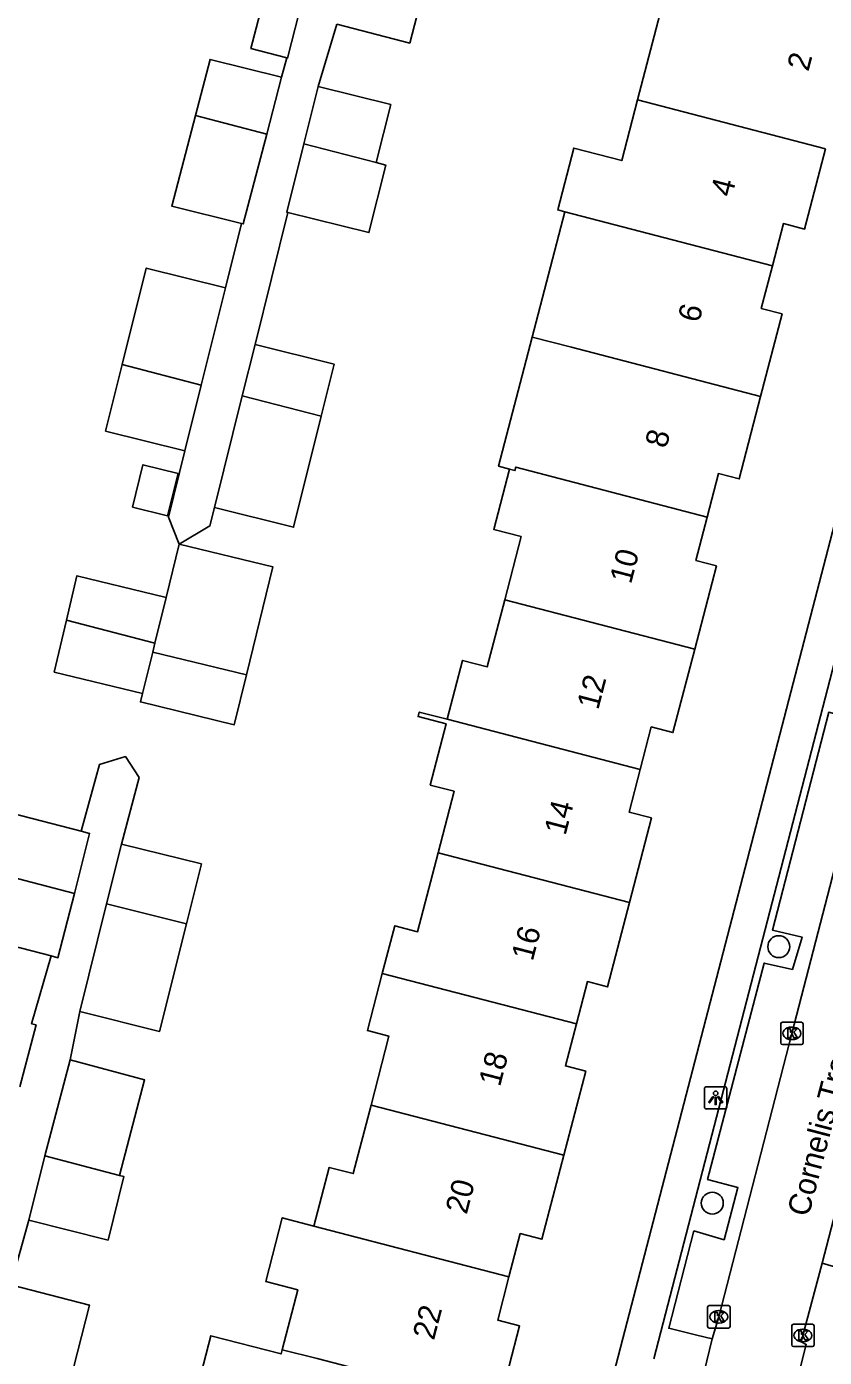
# Model space of a CAD drawing. Extents: x 163686 to 164493, y 382719 to 383870.
# Drawn here: x 164008.8 to 164044.5, y 383177.3 to 383236.7 of the extents above; entities that cross this region are included whole.
import ezdxf

# ---------------------------------------------------------------- set-up
doc = ezdxf.new("R2010")
doc.units = 0
for name, color, linetype in [('IMGEO_Boom', 7, 'Continuous'), ('IMGEO_Kolk', 7, 'Continuous'), ('IMGEO_Lichtpunt', 7, 'Continuous'), ('IMGEO_Openbare_ruimte_label', 7, 'Continuous'), ('IMGEO_Pand', 7, 'Continuous'), ('IMGEO_Pand_nummerreeks', 7, 'Continuous'), ('IMGEO_Parkeervlak_halfverhard', 7, 'Continuous'), ('IMGEO_Rijbaan_lokaal_open', 7, 'Continuous'), ('IMGEO_Voetpad_open', 7, 'Continuous')]:
    doc.layers.add(name, color=color, linetype=linetype)

msp = doc.modelspace()

# ---------------------------------------------------------------- linework, layer by layer
at = {"layer": 'IMGEO_Boom'}
for centre in [(164042.429, 383195.608), (164039.461, 383184.161)]:
    msp.add_circle(centre, 0.489, dxfattribs=at)
at = {"layer": 'IMGEO_Kolk'}
for p, q in [((164042.515, 383191.312), (164042.515, 383192.164)), ((164042.59, 383192.238), (164043.442, 383192.238)), ((164043.003, 383192.018), (164043.028, 383192.018)), ((164043.516, 383192.164), (164043.516, 383191.312)), ((164043.026, 383191.458), (164043.001, 383191.458)), ((164043.442, 383191.238), (164042.59, 383191.238)), ((164039.254, 383178.658), (164039.254, 383179.51)), ((164039.329, 383179.584), (164040.181, 383179.584)), ((164040.255, 383179.51), (164040.255, 383178.658)), ((164039.765, 383178.804), (164039.74, 383178.804)), ((164039.742, 383179.364), (164039.767, 383179.364)), ((164040.181, 383178.584), (164039.329, 383178.584)), ((164043.006, 383177.827), (164043.006, 383178.679)), ((164043.081, 383178.753), (164043.933, 383178.753)), ((164043.494, 383178.533), (164043.519, 383178.533)), ((164044.007, 383178.679), (164044.007, 383177.827)), ((164043.933, 383177.753), (164043.081, 383177.753)), ((164043.517, 383177.973), (164043.492, 383177.973))]:
    msp.add_line(p, q, dxfattribs=at)
for points in [[(164042.515, 383191.312), (164042.515, 383192.164)], [(164042.59, 383192.238), (164043.442, 383192.238)], [(164042.836, 383191.938), (164042.959, 383191.938), (164042.959, 383191.787), (164043.089, 383191.938), (164043.253, 383191.938), (164043.107, 383191.787), (164043.26, 383191.538), (164043.108, 383191.538), (164043.023, 383191.702), (164042.959, 383191.635), (164042.959, 383191.538), (164042.836, 383191.538), (164042.836, 383191.938)], [(164043.516, 383192.164), (164043.516, 383191.312)], [(164043.442, 383191.238), (164042.59, 383191.238)], [(164039.254, 383178.658), (164039.254, 383179.51)], [(164039.329, 383179.584), (164040.181, 383179.584)], [(164040.255, 383179.51), (164040.255, 383178.658)], [(164039.575, 383179.284), (164039.698, 383179.284), (164039.698, 383179.133), (164039.828, 383179.284), (164039.992, 383179.284), (164039.846, 383179.133), (164039.999, 383178.884), (164039.847, 383178.884), (164039.762, 383179.048), (164039.698, 383178.981), (164039.698, 383178.884), (164039.575, 383178.884), (164039.575, 383179.284)], [(164040.181, 383178.584), (164039.329, 383178.584)], [(164043.006, 383177.827), (164043.006, 383178.679)], [(164043.081, 383178.753), (164043.933, 383178.753)], [(164043.327, 383178.453), (164043.45, 383178.453), (164043.45, 383178.302), (164043.58, 383178.453), (164043.744, 383178.453), (164043.598, 383178.302), (164043.751, 383178.053), (164043.599, 383178.053), (164043.514, 383178.217), (164043.45, 383178.15), (164043.45, 383178.053), (164043.327, 383178.053), (164043.327, 383178.453)], [(164044.007, 383178.679), (164044.007, 383177.827)], [(164043.933, 383177.753), (164043.081, 383177.753)]]:
    msp.add_lwpolyline(points, dxfattribs=at)
for centre, start, end in [((164042.592, 383192.162), 91.55205, 178.44795), ((164042.592, 383192.162), 91.55205, 178.44795), ((164043.44, 383192.162), 1.55205, 88.44795), ((164043.44, 383192.162), 1.55205, 88.44795), ((164042.592, 383191.314), 181.55205, 268.44795), ((164042.592, 383191.314), 181.55205, 268.44795), ((164043.44, 383191.314), 271.55205, 358.44795), ((164043.44, 383191.314), 271.55205, 358.44795), ((164039.331, 383179.508), 91.55205, 178.44795), ((164039.331, 383179.508), 91.55205, 178.44795), ((164040.179, 383179.508), 1.55205, 88.44795), ((164040.179, 383179.508), 1.55205, 88.44795), ((164039.331, 383178.66), 181.55205, 268.44795), ((164039.331, 383178.66), 181.55205, 268.44795), ((164040.179, 383178.66), 271.55205, 358.44795), ((164040.179, 383178.66), 271.55205, 358.44795), ((164043.083, 383178.677), 91.55205, 178.44795), ((164043.083, 383178.677), 91.55205, 178.44795), ((164043.931, 383178.677), 1.55205, 88.44795), ((164043.931, 383178.677), 1.55205, 88.44795), ((164043.083, 383177.829), 181.55205, 268.44795), ((164043.083, 383177.829), 181.55205, 268.44795), ((164043.931, 383177.829), 271.55205, 358.44795), ((164043.931, 383177.829), 271.55205, 358.44795)]:
    msp.add_arc(centre, 0.0765, start, end, dxfattribs=at)
for centre, major_axis, ratio, start_param, end_param in [((164043.002, 383191.738), (-0.387, 0.002), 0.722429, 4.712389, 7.853982), ((164043.027, 383191.738), (-0.39, 0.002), 0.717154, 1.570796, 4.712389), ((164039.741, 383179.084), (-0.387, 0.002), 0.722429, 4.712389, 7.853982), ((164039.766, 383179.084), (-0.39, 0.002), 0.717154, 1.570796, 4.712389), ((164043.493, 383178.253), (-0.387, 0.002), 0.722429, 4.712389, 7.853982), ((164043.518, 383178.253), (-0.39, 0.002), 0.717154, 1.570796, 4.712389)]:
    msp.add_ellipse(centre, major_axis=major_axis, ratio=ratio, start_param=start_param, end_param=end_param, dxfattribs=at)
at = {"layer": 'IMGEO_Lichtpunt'}
for p, q in [((164039.114, 383189.263), (164039.114, 383188.456)), ((164039.114, 383189.263), (164039.114, 383188.456)), ((164040.016, 383189.358), (164039.208, 383189.358)), ((164040.016, 383189.358), (164039.208, 383189.358)), ((164040.11, 383188.456), (164040.11, 383189.263)), ((164040.11, 383188.456), (164040.11, 383189.263)), ((164039.208, 383188.362), (164040.016, 383188.362)), ((164039.208, 383188.362), (164040.016, 383188.362))]:
    msp.add_line(p, q, dxfattribs=at)
for points in [[(164039.488, 383188.927), (164039.527, 383188.899), (164039.339, 383188.637), (164039.301, 383188.664), (164039.488, 383188.927)], [(164039.7, 383188.899), (164039.738, 383188.926), (164039.925, 383188.664), (164039.886, 383188.636), (164039.7, 383188.899)], [(164039.59, 383188.879), (164039.637, 383188.879), (164039.637, 383188.557), (164039.59, 383188.557), (164039.59, 383188.879)]]:
    msp.add_lwpolyline(points, dxfattribs=at)
msp.add_circle((164039.613, 383189.061), 0.0994, dxfattribs=at)
for centre, start, end in [((164039.208, 383189.263), 90, 180), ((164039.208, 383189.263), 90, 180), ((164040.016, 383189.263), 0, 90), ((164040.016, 383189.263), 0, 90), ((164039.208, 383188.456), 180, 270), ((164039.208, 383188.456), 180, 270), ((164040.016, 383188.456), 270, 0), ((164040.016, 383188.456), 270, 360)]:
    msp.add_arc(centre, 0.0946, start, end, dxfattribs=at)
at = {"layer": 'IMGEO_Pand'}
for points in [[(164027.664, 383242.549), (164025.954, 383235.952), (164022.694, 383236.797)], [(164036.123, 383233.411), (164037.785, 383239.793)], [(164020.468, 383235.29), (164018.861, 383235.706), (164019.419, 383237.86)], [(164020.468, 383235.29), (164020.503, 383235.281), (164021.02, 383237.316), (164021.052, 383237.437)], [(164016.385, 383232.713), (164017.04, 383235.221), (164020.232, 383234.426)], [(164020.232, 383234.426), (164019.568, 383231.883)], [(164021.867, 383234.008), (164021.23, 383231.455)], [(164021.867, 383234.008), (164025.106, 383233.201), (164024.46, 383230.613)], [(164032.872, 383228.418), (164032.56, 383228.499), (164033.278, 383231.258), (164035.417, 383230.701), (164036.123, 383233.411)], [(164044.515, 383231.23), (164036.123, 383233.411)], [(164018.442, 383227.897), (164015.33, 383228.672), (164016.385, 383232.713)], [(164016.385, 383232.713), (164019.568, 383231.883)], [(164019.568, 383231.883), (164018.523, 383227.877), (164018.442, 383227.897)], [(164021.23, 383231.455), (164020.47, 383228.4), (164020.518, 383228.388)], [(164021.23, 383231.455), (164024.46, 383230.613)], [(164042.145, 383225.998), (164042.639, 383227.894), (164043.583, 383227.648), (164044.515, 383231.23)], [(164024.46, 383230.613), (164024.881, 383230.503), (164024.131, 383227.488), (164020.518, 383228.388)], [(164031.418, 383222.826), (164032.872, 383228.418)], [(164032.872, 383228.418), (164042.145, 383225.998)], [(164013.119, 383221.604), (164014.191, 383225.906), (164017.727, 383225.025)], [(164041.621, 383220.172), (164042.58, 383223.857), (164041.651, 383224.099), (164042.145, 383225.998)], [(164017.727, 383225.025), (164016.645, 383220.683)], [(164030.409, 383216.927), (164029.918, 383217.054), (164031.418, 383222.826)], [(164031.418, 383222.826), (164033.183, 383222.367), (164041.621, 383220.172)], [(164018.48, 383220.208), (164019.05, 383222.496)], [(164019.05, 383222.496), (164022.586, 383221.614), (164022.006, 383219.287)], [(164015.913, 383217.744), (164012.376, 383218.626), (164013.119, 383221.604)], [(164013.119, 383221.604), (164016.645, 383220.683)], [(164016.645, 383220.683), (164015.913, 383217.744)], [(164017.236, 383215.215), (164018.48, 383220.208)], [(164018.48, 383220.208), (164022.006, 383219.287)], [(164039.233, 383214.788), (164039.738, 383216.73), (164040.663, 383216.49), (164041.621, 383220.172)], [(164022.006, 383219.287), (164020.772, 383214.333), (164017.236, 383215.215)], [(164013.571, 383215.234), (164014.042, 383217.125), (164015.618, 383216.732), (164015.146, 383214.841), (164013.571, 383215.234)], [(164030.193, 383211.097), (164030.927, 383213.916), (164029.707, 383214.234), (164030.409, 383216.927)], [(164039.233, 383214.788), (164030.687, 383217.02), (164030.647, 383216.865), (164030.409, 383216.927)], [(164038.675, 383208.885), (164039.643, 383212.606), (164038.727, 383212.845), (164039.233, 383214.788)], [(164015.073, 383211.196), (164015.656, 383213.584)], [(164015.656, 383213.584), (164019.843, 383212.56), (164018.665, 383207.739)], [(164010.629, 383210.182), (164011.095, 383212.168), (164015.073, 383211.196)], [(164015.073, 383211.196), (164014.574, 383209.156)], [(164027.632, 383205.759), (164028.317, 383208.391), (164029.415, 383208.105), (164030.193, 383211.097)], [(164030.193, 383211.097), (164038.675, 383208.885)], [(164014.024, 383206.906), (164010.085, 383207.869), (164010.629, 383210.182)], [(164010.629, 383210.182), (164014.574, 383209.156)], [(164014.574, 383209.156), (164014.478, 383208.762)], [(164014.024, 383206.906), (164014.478, 383208.762)], [(164014.478, 383208.762), (164018.665, 383207.739)], [(164036.245, 383203.518), (164036.74, 383205.418), (164037.707, 383205.167), (164038.675, 383208.885)], [(164018.665, 383207.739), (164018.121, 383205.515), (164013.934, 383206.538), (164014.024, 383206.906)], [(164027.223, 383199.805), (164027.937, 383202.547), (164026.868, 383202.825), (164027.579, 383205.556), (164026.325, 383205.882), (164026.378, 383206.085), (164027.632, 383205.759)], [(164027.632, 383205.759), (164036.245, 383203.518)], [(164035.764, 383197.585), (164036.746, 383201.355), (164035.75, 383201.614), (164036.245, 383203.518)], [(164007.507, 383198.884), (164008.168, 383201.569), (164011.284, 383200.761)], [(164010.993, 383197.981), (164011.662, 383200.663), (164011.284, 383200.761)], [(164013.083, 383200.19), (164012.418, 383197.523)], [(164013.083, 383200.19), (164016.653, 383199.3), (164015.988, 383196.632)], [(164024.729, 383194.418), (164025.282, 383196.543), (164026.305, 383196.276), (164027.223, 383199.805)], [(164027.223, 383199.805), (164035.764, 383197.585)], [(164009.943, 383195.195), (164006.756, 383196.021), (164007.507, 383198.884)], [(164007.507, 383198.884), (164010.993, 383197.981)], [(164010.993, 383197.981), (164010.251, 383195.115), (164009.943, 383195.195)], [(164012.418, 383197.523), (164011.22, 383192.719)], [(164012.418, 383197.523), (164015.988, 383196.632)], [(164033.397, 383192.17), (164033.886, 383194.049), (164034.783, 383193.815), (164035.764, 383197.585)], [(164015.988, 383196.632), (164014.79, 383191.829), (164011.22, 383192.719)], [(164024.229, 383188.54), (164025.027, 383191.609), (164024.063, 383191.86), (164024.729, 383194.418)], [(164033.397, 383192.17), (164024.729, 383194.418)], [(164032.834, 383186.299), (164033.812, 383190.054), (164032.908, 383190.289), (164033.397, 383192.17)], [(164010.792, 383190.558), (164009.666, 383186.265)], [(164010.792, 383190.558), (164014.117, 383189.662), (164012.999, 383185.397)], [(164021.678, 383183.137), (164022.36, 383185.757), (164023.432, 383185.478), (164024.229, 383188.54)], [(164032.834, 383186.299), (164024.229, 383188.54)], [(164009.666, 383186.265), (164008.951, 383183.394)], [(164009.666, 383186.265), (164012.999, 383185.397)], [(164030.383, 383180.87), (164030.885, 383182.798), (164031.857, 383182.545), (164032.834, 383186.299)], [(164012.999, 383185.397), (164013.193, 383185.346), (164012.487, 383182.513), (164008.951, 383183.394)], [(164020.261, 383177.617), (164020.953, 383180.296), (164019.526, 383180.668), (164020.264, 383183.505), (164021.678, 383183.137)], [(164021.678, 383183.137), (164030.383, 383180.87)], [(164029.93, 383175.11), (164030.861, 383178.686), (164029.881, 383178.941), (164030.383, 383180.87)], [(164008.145, 383180.506), (164011.664, 383179.6), (164010.032, 383173.256)], [(164015.42, 383171.857), (164017.069, 383178.241), (164020.212, 383177.429), (164020.261, 383177.617)], [(164029.93, 383175.11), (164021.819, 383177.222), (164020.261, 383177.617)]]:
    msp.add_lwpolyline(points, dxfattribs=at)
at = {"layer": 'IMGEO_Parkeervlak_halfverhard'}
msp.add_lwpolyline([(164051.04, 383231.921), (164051.36, 383231.86), (164049.742, 383225.712), (164048.921, 383222.521), (164048.267, 383220.038), (164049.639, 383219.692), (164048.968, 383217.277), (164047.642, 383217.571), (164045.211, 383208.216), (164046.513, 383207.826), (164045.971, 383205.728), (164044.66, 383206.077), (164042.145, 383196.353), (164043.469, 383196.035), (164043.039, 383194.596), (164041.785, 383194.874), (164039.255, 383185.208), (164040.604, 383184.852), (164039.987, 383182.527), (164038.64, 383182.922), (164037.521, 383178.575), (164038.777, 383178.268), (164039.458, 383178.102)], dxfattribs=at)
at = {"layer": 'IMGEO_Rijbaan_lokaal_open'}
for points in [[(164039.458, 383178.102), (164039.755, 383179.084), (164043.016, 383191.738), (164048.552, 383213.098), (164052.447, 383228.114), (164052.985, 383230.229)], [(164044.371, 383181.473), (164050.04, 383203.31), (164056.197, 383227.065), (164056.397, 383227.867)], [(164044.371, 383181.473), (164043.507, 383178.253), (164043.433, 383177.96), (164043.656, 383177.853), (164041.963, 383171.091)], [(164039.458, 383178.102), (164039.101, 383176.635)]]:
    msp.add_lwpolyline(points, dxfattribs=at)
at = {"layer": 'IMGEO_Voetpad_open'}
for points in [[(164022.694, 383236.797), (164021.867, 383234.008)], [(164050.683, 383236.637), (164049.31, 383231.356), (164033.418, 383170.22)], [(164020.232, 383234.426), (164020.468, 383235.29)], [(164051.04, 383231.921), (164050.753, 383230.771), (164049.582, 383226.272), (164036.847, 383177.21)], [(164020.518, 383228.388), (164019.05, 383222.496)], [(164017.727, 383225.025), (164018.442, 383227.897)], [(164015.656, 383213.584), (164015.191, 383214.79), (164015.913, 383217.744)], [(164017.236, 383215.215), (164017.032, 383214.396), (164015.656, 383213.584)], [(164011.284, 383200.761), (164012.097, 383203.735), (164013.259, 383204.092), (164013.872, 383203.166), (164013.083, 383200.19)], [(164008.549, 383189.346), (164009.275, 383192.116), (164009.071, 383192.17), (164009.943, 383195.195)], [(164011.22, 383192.719), (164010.792, 383190.558)], [(164008.951, 383183.394), (164008.145, 383180.506)], [(164046.293, 383180.913), (164044.371, 383181.473)]]:
    msp.add_lwpolyline(points, dxfattribs=at)

# ---------------------------------------------------------------- texts
at = {"layer": 'IMGEO_Openbare_ruimte_label'}
msp.add_text('Cornelis Trooststraat', height=1, rotation=75.33813, dxfattribs=at).set_placement((164043.758, 383183.51))
at = {"layer": 'IMGEO_Pand_nummerreeks'}
for s, rotation, p in [('2', 75.4127, (164043.751, 383234.649)), ('4', 75.39552, (164040.332, 383229.039)), ('6', 75.39552, (164038.87, 383223.428)), ('8', 75.39552, (164037.409, 383217.821)), ('10', 75.39552, (164035.831, 383211.764)), ('12', 75.39552, (164034.368, 383206.147)), ('14', 75.39552, (164032.906, 383200.539)), ('16', 75.39466, (164031.444, 383194.928)), ('18', 75.39466, (164029.982, 383189.32)), ('20', 75.39552, (164028.497, 383183.621)), ('22', 75.39552, (164027.034, 383178.004))]:
    msp.add_text(s, height=1, rotation=rotation, dxfattribs=at).set_placement(p)

doc.saveas('drawing.dxf')
